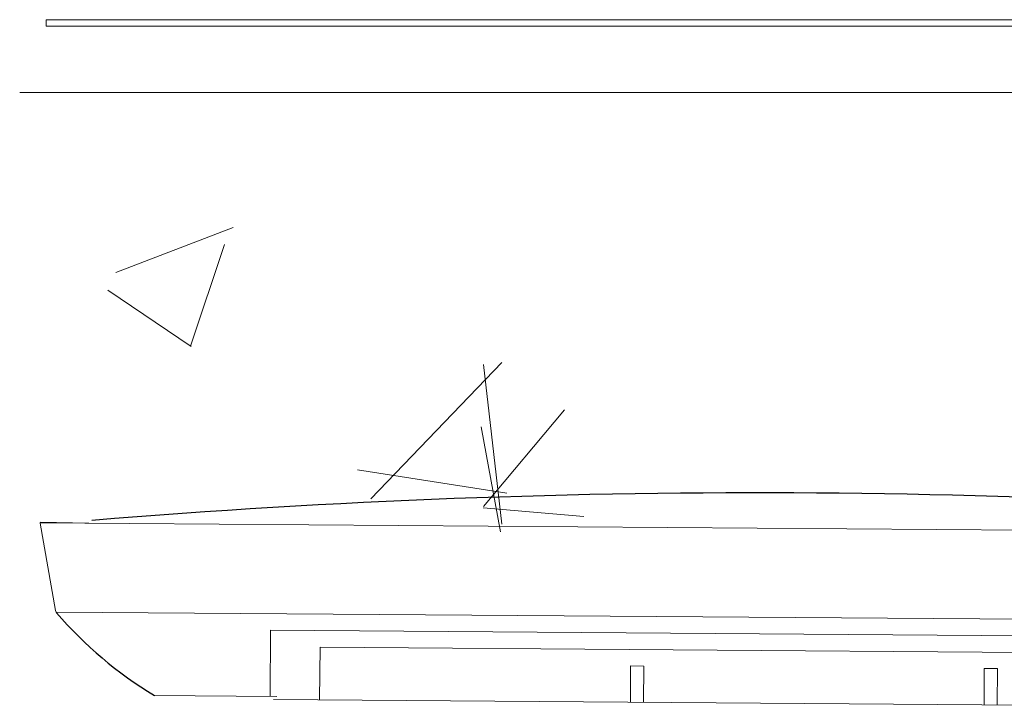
# Model space of a CAD drawing. Header units: feet. Extents: x 8 to 127, y 6 to 90.
# Tile 308 of 538: x 46.764 to 46.913, y 50.19 to 50.294. Entities that reach past the tile are written whole.
import ezdxf

# ---------------------------------------------------------------- set-up
doc = ezdxf.new("R2010")
doc.units = ezdxf.units.FT
doc.header["$MEASUREMENT"] = 0
for name, color, linetype in [('MOBILARIO', 8, 'Continuous'), ('MOBILIÁRIO2', 250, 'Continuous'), ('NO ESPESSURA', 250, 'Continuous')]:
    doc.layers.add(name, color=color, linetype=linetype)

msp = doc.modelspace()

# ---------------------------------------------------------------- linework, layer by layer
at = {"layer": 'MOBILARIO', "lineweight": 5}
for p, q in [((46.76829477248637, 50.29367955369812), (46.94629477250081, 50.29367955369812)), ((46.76829477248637, 50.29267955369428), (46.76829477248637, 50.29367955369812)), ((46.76829477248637, 50.29367955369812), (46.94629477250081, 50.29367955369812)), ((46.76829477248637, 50.29267955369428), (46.76829477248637, 50.29367955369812)), ((46.94629477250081, 50.29267955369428), (46.76829477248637, 50.29267955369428)), ((46.94629477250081, 50.29267955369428), (46.76829477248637, 50.29267955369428)), ((46.99229477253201, 50.28267955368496), (46.76429477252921, 50.28267955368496)), ((46.99229477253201, 50.28267955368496), (46.76429477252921, 50.28267955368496))]:
    msp.add_line(p, q, dxfattribs=at)
at = {"layer": 'MOBILIÁRIO2', "lineweight": 5}
for p, q in [((46.7673646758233, 50.21756642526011), (46.99484796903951, 50.21587605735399)), ((46.7673646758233, 50.21756642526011), (46.99484796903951, 50.21587605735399)), ((46.77476541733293, 50.21747994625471), (46.76736975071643, 50.21764614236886)), ((46.77476541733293, 50.21747994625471), (46.76736975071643, 50.21764614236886)), ((46.76737230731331, 50.21748721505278), (46.76972661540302, 50.20427060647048)), ((46.76737230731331, 50.21748721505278), (46.76972661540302, 50.20427060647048)), ((46.76972661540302, 50.20427060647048), (46.76984795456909, 50.20394408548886)), ((46.76972661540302, 50.20427060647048), (46.76984795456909, 50.20394408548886)), ((46.76977880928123, 50.20404818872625), (46.99223156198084, 50.20239505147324)), ((46.76977880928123, 50.20404818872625), (46.99223156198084, 50.20239505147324)), ((46.8022534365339, 50.20130777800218), (46.80217942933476, 50.19130805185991)), ((46.8022534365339, 50.20130777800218), (46.80217942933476, 50.19130805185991)), ((46.9597199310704, 50.20013559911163), (46.8022534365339, 50.20130777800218)), ((46.9597199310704, 50.20013559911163), (46.8022534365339, 50.20130777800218)), ((46.80966095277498, 50.1907526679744), (46.80972015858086, 50.19875244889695)), ((46.80966095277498, 50.1907526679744), (46.80972015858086, 50.19875244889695)), ((46.80972015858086, 50.19875244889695), (46.95221620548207, 50.19769106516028)), ((46.80972015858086, 50.19875244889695), (46.95221620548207, 50.19769106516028)), ((46.85670036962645, 50.19590468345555), (46.85665966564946, 50.19040483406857)), ((46.85670036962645, 50.19590468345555), (46.85665966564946, 50.19040483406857)), ((46.85870031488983, 50.19588988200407), (46.85670036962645, 50.19590468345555)), ((46.85870031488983, 50.19588988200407), (46.85670036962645, 50.19590468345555)), ((46.85865961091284, 50.19039003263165), (46.85870031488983, 50.19588988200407)), ((46.85865961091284, 50.19039003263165), (46.85870031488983, 50.19588988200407)), ((46.91019885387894, 50.19550196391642), (46.91015814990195, 50.19000211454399)), ((46.91019885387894, 50.19550196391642), (46.91015814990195, 50.19000211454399)), ((46.91219879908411, 50.1954871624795), (46.91019885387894, 50.19550196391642)), ((46.91219879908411, 50.1954871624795), (46.91019885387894, 50.19550196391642)), ((46.91215809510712, 50.18998731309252), (46.91219879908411, 50.1954871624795)), ((46.91215809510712, 50.18998731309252), (46.91219879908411, 50.1954871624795)), ((46.8031795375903, 50.1913006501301), (46.78466533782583, 50.19143767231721)), ((46.80267571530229, 50.19080436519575), (46.95914223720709, 50.18963958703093)), ((46.80267571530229, 50.19080436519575), (46.95914223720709, 50.18963958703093))]:
    msp.add_line(p, q, dxfattribs=at)
at = {"layer": 'MOBILIÁRIO2'}
for centre, radius, start, end in [((46.87583069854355, 49.00723403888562), 1.214845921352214, 84.39886022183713, 94.75122580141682), ((46.87583069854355, 49.00723403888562), 1.214845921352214, 84.39886022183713, 94.75122580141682), ((46.77022661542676, 50.20427060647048), 0.000499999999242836, 0, 0), ((46.77022661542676, 50.20427060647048), 0.000499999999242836, 0, 0), ((46.81645853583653, 50.24413660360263), 0.06154660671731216, 220.7713489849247, 238.8974728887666), ((46.81645853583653, 50.24413660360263), 0.06154660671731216, 220.7713489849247, 238.8974728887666)]:
    msp.add_arc(centre, radius, start, end, dxfattribs=at)
at = {"layer": 'NO ESPESSURA', "linetype": 'Continuous', "lineweight": 5}
for p, q in [((46.77882451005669, 50.25541900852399), (46.79660921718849, 50.26224591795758)), ((46.79013519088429, 50.24429794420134), (46.79528536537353, 50.25964695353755)), ((46.7776186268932, 50.25275888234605), (46.79025315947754, 50.24423678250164)), ((46.81743170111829, 50.22119463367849), (46.8372153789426, 50.24181347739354)), ((46.83723276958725, 50.21736714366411), (46.83442654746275, 50.24148948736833)), ((46.83444231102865, 50.22004383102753), (46.84668741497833, 50.23463697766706)), ((46.83701958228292, 50.21616832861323), (46.83408267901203, 50.23208972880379)), ((46.8153710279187, 50.22556484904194), (46.83796092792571, 50.22206134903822)), ((46.83442316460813, 50.21982400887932), (46.8496051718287, 50.21849575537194))]:
    msp.add_line(p, q, dxfattribs=at)

doc.saveas('drawing.dxf')
